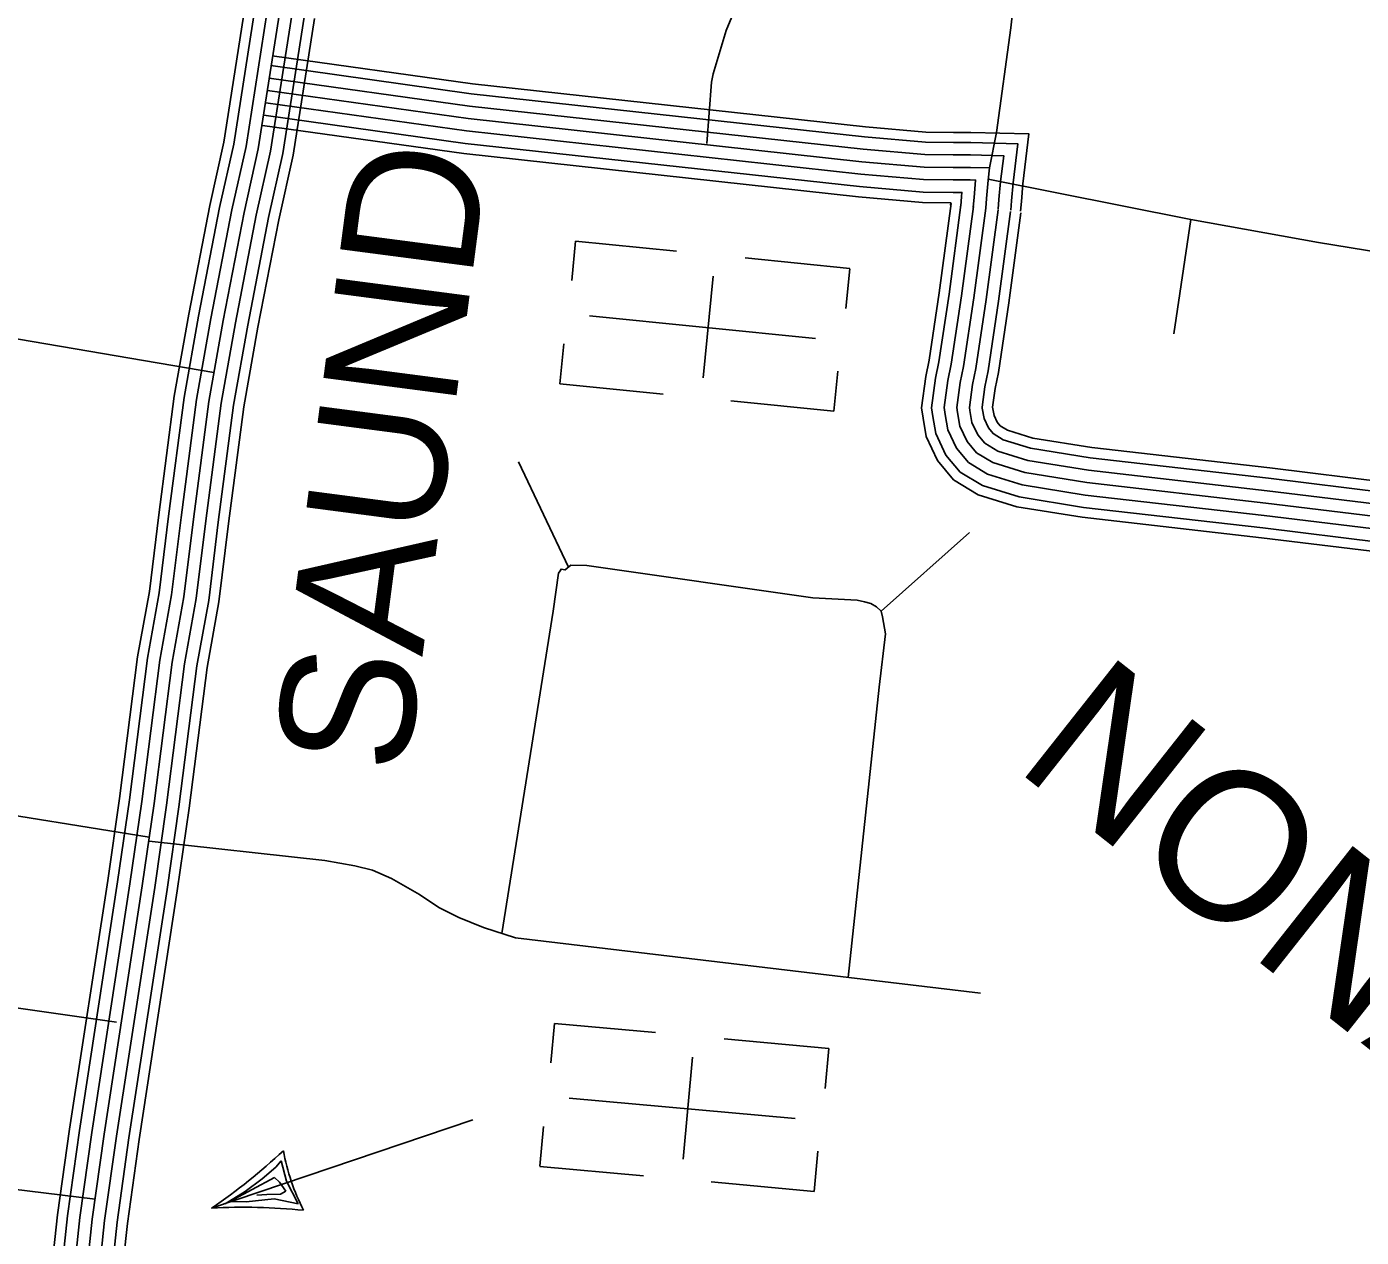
# Model space of a CAD drawing. Extents: x 1788175 to 1969470, y 584502 to 738744.
# Drawn here: x 1807019 to 1810329, y 705563 to 708564 of the extents above; entities that cross this region are included whole.
import ezdxf

# ---------------------------------------------------------------- set-up
doc = ezdxf.new("R2010")
doc.units = 0
for name, color, linetype in [('DESIGN - ROW - Right-of-Way and Easement Labels', 7, 'Continuous'), ('DESIGN - UTILITIES - Cable (Overhead) with Text', 7, 'Continuous'), ('DESIGN - UTILITIES - Cable (Underground) with Text', 7, 'Continuous'), ('SURVEY - CONTOURS - Index with Text', 7, 'Continuous'), ('SURVEY - TRANSPORTATION - Roads', 7, 'Continuous')]:
    doc.layers.add(name, color=color, linetype=linetype)

msp = doc.modelspace()

# ---------------------------------------------------------------- linework, layer by layer
at = {"layer": 'DESIGN - UTILITIES - Cable (Overhead) with Text'}
for p, q in [((1807477.9, 705635.4), (1808126.2, 705854.4)), ((1807637.2, 705737.2), (1807650.8, 705753)), ((1807650.8, 705753), (1807663.4, 705702.4)), ((1807603.5, 705707.9), (1807637.2, 705737.2)), ((1807523, 705651.7), (1807633.6, 705711.4)), ((1807561.4, 705676.9), (1807603.5, 705707.9)), ((1807633.6, 705711.4), (1807646.4, 705700.1)), ((1807646.4, 705700.1), (1807661.9, 705677.4)), ((1807663.4, 705702.4), (1807692.4, 705646.3)), ((1807511.3, 705646.6), (1807561.4, 705676.9)), ((1807633.5, 705658.8), (1807563.5, 705650.8)), ((1807615.3, 705669.5), (1807590.2, 705667.6)), ((1807648.5, 705670.6), (1807615.3, 705669.5)), ((1807692.4, 705646.3), (1807633.5, 705658.8)), ((1807661.9, 705677.4), (1807648.5, 705670.6)), ((1807563.5, 705650.8), (1807523, 705651.7))]:
    msp.add_line(p, q, dxfattribs=at)
for centre, radius, start, end in [((1806599.8, 706915.4), 1552.3, 304.4546, 312.8824), ((1808179.9, 705872.6), 532.3, 190.2378, 207.0962), ((1807559.8, 704251.5), 1386.4, 83.9463, 93.3848)]:
    msp.add_arc(centre, radius, start, end, dxfattribs=at)
at = {"layer": 'DESIGN - UTILITIES - Cable (Underground) with Text'}
for p, q in [((1808380.8, 708033.1), (1808371, 707935.3)), ((1808631, 708008.2), (1808380.8, 708033.2)), ((1809060.6, 707965.2), (1808801.1, 707991.2)), ((1808696.7, 707693.8), (1808721.9, 707946.2)), ((1809050.7, 707866.1), (1809060.6, 707964.6)), ((1808341.4, 707679.3), (1808351.3, 707778.3)), ((1809021.2, 707611), (1809031.1, 707710.3)), ((1808341.4, 707679.1), (1808598.2, 707653.4)), ((1808765.8, 707636.6), (1809021.2, 707611.1)), ((1808328.4, 706093.4), (1808319.6, 705995.6)), ((1808578.9, 706070.7), (1808328.5, 706093.5)), ((1809008.9, 706031.7), (1808749.1, 706055.3)), ((1808999.9, 705932.4), (1809008.9, 706031.1)), ((1808647.4, 705757), (1808670.4, 706009.6)), ((1808292.3, 705739.3), (1808301.3, 705838.3)), ((1808972.7, 705677.1), (1808981.7, 705776.5)), ((1808292.3, 705739.1), (1808549.3, 705715.7)), ((1808717, 705700.5), (1808972.7, 705677.2))]:
    msp.add_line(p, q, dxfattribs=at)
for points in [[(1808975.6, 707791.9), (1808415.3, 707847.9)], [(1808925.4, 705857.6), (1808364.7, 705908.6)]]:
    msp.add_lwpolyline(points, dxfattribs=at)
at = {"layer": 'SURVEY - CONTOURS - Index with Text'}
for points in [[(1807077.2, 705443.2), (1807095.9, 705619.2), (1807125.7, 705831.3), (1807220.4, 706447.8), (1807249.7, 706650.8), (1807294.5, 707002.5), (1807323.7, 707164.4), (1807346.9, 707354.4), (1807385.4, 707648.9), (1807421.3, 707851.6), (1807473.7, 708121.5), (1807508.5, 708278), (1807560.6, 708611.4)], [(1807101.5, 705438.4), (1807120.4, 705616.2), (1807150.2, 705827.7), (1807244.8, 706444.2), (1807274.2, 706647.5), (1807319, 706998.8), (1807348.1, 707160.7), (1807371.4, 707351.3), (1807409.8, 707645.2), (1807445.6, 707847.1), (1807497.9, 708116.5), (1807532.8, 708273.4), (1807585, 708607.6)], [(1807132.1, 705432.4), (1807151.2, 705612.4), (1807180.9, 705823.2), (1807275.5, 706439.6), (1807304.9, 706643.3), (1807349.6, 706994.1), (1807378.8, 707156), (1807402.2, 707347.4), (1807440.4, 707640.4), (1807476.1, 707841.4), (1807528.2, 708110.2), (1807563.3, 708267.6), (1807615.6, 708602.8)], [(1807646.3, 708598), (1807593.8, 708261.9), (1807558.6, 708103.9), (1807506.6, 707835.8), (1807471.1, 707635.7), (1807432.9, 707343.5), (1807409.5, 707151.4), (1807380.3, 706989.3), (1807335.6, 706639.1), (1807306.1, 706435), (1807211.5, 705818.7), (1807182, 705608.6), (1807162.6, 705426.4)], [(1807162.6, 705426.4), (1807182, 705608.6), (1807211.5, 705818.7), (1807306.1, 706435), (1807335.6, 706639.1), (1807380.3, 706989.3), (1807409.5, 707151.4), (1807432.9, 707343.5), (1807471.1, 707635.7), (1807506.6, 707835.8), (1807558.6, 708103.9), (1807593.8, 708261.9), (1807646.3, 708598)], [(1807193.1, 705420.4), (1807212.7, 705604.8), (1807242.2, 705814.2), (1807336.8, 706430.4), (1807366.4, 706634.9), (1807410.9, 706984.6), (1807440.1, 707146.8), (1807463.7, 707339.7), (1807501.7, 707631), (1807537.1, 707830.1), (1807588.9, 708097.5), (1807624.2, 708256.1), (1807676.9, 708593.2)], [(1807223.7, 705414.4), (1807243.5, 705601), (1807272.9, 705809.7), (1807367.4, 706425.9), (1807397.1, 706630.8), (1807441.6, 706979.9), (1807470.8, 707142.1), (1807494.4, 707335.8), (1807532.4, 707626.3), (1807567.5, 707824.5), (1807619.3, 708091.2), (1807654.7, 708250.3), (1807707.5, 708588.4)], [(1807249, 705409.5), (1807269, 705597.8), (1807298.3, 705805.9), (1807392.9, 706422.1), (1807422.6, 706627.3), (1807467, 706976), (1807496.2, 707138.3), (1807519.9, 707332.5), (1807557.8, 707622.4), (1807592.8, 707819.8), (1807644.5, 708086), (1807680, 708245.6), (1807732.9, 708584.5)], [(1807625, 708468), (1808121.8, 708398.3), (1809096.9, 708291.4), (1809248.4, 708278.3), (1809317.5, 708277.5), (1809360.8, 708277.5), (1809477.2, 708274.5), (1809465.5, 708177.6), (1809461.6, 708133.2), (1809459.7, 708109.5)], [(1807628.4, 708492.5), (1808124.8, 708422.9), (1809099.3, 708316), (1809249.6, 708303.1), (1809317.7, 708302.2), (1809361.1, 708302.2), (1809505, 708298.5), (1809490.1, 708175), (1809486.3, 708131.1), (1809484.3, 708107.5)], [(1807620.7, 708437.3), (1808117.9, 708367.6), (1809093.8, 708260.6), (1809246.9, 708247.4), (1809317.3, 708246.5), (1809360.4, 708246.5), (1809442.3, 708244.4), (1809434.6, 708180.8), (1809430.7, 708135.9), (1809428.8, 708112.1)], [(1807616.4, 708406.6), (1808114.1, 708336.8), (1809090.8, 708229.7), (1809245.3, 708216.4), (1809317.1, 708215.5), (1809360, 708215.5), (1809407.5, 708214.3), (1809403.8, 708184), (1809399.9, 708138.5), (1809397.9, 708114.7)], [(1807616.4, 708406.6), (1808114.1, 708336.8), (1809090.8, 708229.7), (1809245.3, 708216.4), (1809317.1, 708215.5), (1809360, 708215.5), (1809407.5, 708214.3), (1809403.8, 708184), (1809399.9, 708138.5), (1809397.9, 708114.7)], [(1807612.1, 708375.9), (1808110.3, 708306), (1809087.8, 708198.9), (1809243.8, 708185.4), (1809316.9, 708184.5), (1809359.6, 708184.5), (1809372.7, 708184.2), (1809369, 708141.1), (1809367, 708117.2)], [(1807607.8, 708345.2), (1808106.4, 708275.3), (1809084.8, 708168), (1809242.3, 708154.4), (1809316.8, 708153.5), (1809338.9, 708153.5), (1809338.1, 708143.7), (1809336.1, 708119.8)], [(1807604.2, 708319.7), (1808103.2, 708249.8), (1809082.3, 708142.4), (1809241, 708128.7), (1809311, 708127.9), (1809310.5, 708121.9)], [(1810375.6, 707261.4), (1810081.9, 707297.3), (1809636.8, 707348.2), (1809475.1, 707374.5), (1809379.2, 707404), (1809318.1, 707441.2), (1809277.8, 707489.1), (1809250.3, 707548.4), (1809242.5, 707594.4), (1809238.5, 707619.4), (1809249.1, 707697.1), (1809257.5, 707737.6), (1809282.4, 707904.6), (1809311.9, 708126.1)], [(1810378.5, 707286), (1810084.8, 707321.8), (1809640.1, 707372.7), (1809480.8, 707398.6), (1809389.5, 707426.7), (1809334.4, 707460.3), (1809298.8, 707502.5), (1809274.1, 707555.8), (1809266.9, 707598.4), (1809263.5, 707619.7), (1809273.5, 707692.9), (1809281.9, 707733.3), (1809306.8, 707901.2), (1809336.4, 708122.9)], [(1810382.1, 707316.8), (1810088.4, 707352.6), (1809644.4, 707403.4), (1809487.8, 707428.9), (1809402.3, 707455.2), (1809354.9, 707484.1), (1809325.2, 707519.3), (1809304, 707565), (1809297.5, 707603.4), (1809294.9, 707620.1), (1809304.1, 707687.7), (1809312.4, 707727.9), (1809337.5, 707896.9), (1809367.2, 708118.8)], [(1810385.7, 707347.6), (1810092.1, 707383.4), (1809648.6, 707434.2), (1809494.9, 707459.1), (1809415.1, 707483.7), (1809375.3, 707507.9), (1809351.5, 707536.1), (1809333.8, 707574.3), (1809328.1, 707608.4), (1809326.2, 707620.4), (1809334.7, 707682.4), (1809342.9, 707722.4), (1809368.2, 707892.5), (1809397.9, 708114.7)], [(1810385.7, 707347.6), (1810092.1, 707383.4), (1809648.6, 707434.2), (1809494.9, 707459.1), (1809415.1, 707483.7), (1809375.3, 707507.9), (1809351.5, 707536.1), (1809333.8, 707574.3), (1809328.1, 707608.4), (1809326.2, 707620.4), (1809334.7, 707682.4), (1809342.9, 707722.4), (1809368.2, 707892.5), (1809397.9, 708114.7)], [(1810389.3, 707378.3), (1810095.7, 707414.2), (1809652.9, 707464.9), (1809502, 707489.4), (1809427.9, 707512.2), (1809395.8, 707531.8), (1809377.9, 707552.9), (1809363.7, 707583.6), (1809358.7, 707613.4), (1809357.5, 707620.7), (1809365.2, 707677.2), (1809373.5, 707717), (1809398.9, 707888.2), (1809428.6, 708110.6)], [(1810392.9, 707409.1), (1810099.4, 707445), (1809657.1, 707495.6), (1809509, 707519.7), (1809440.8, 707540.6), (1809416.2, 707555.6), (1809404.3, 707569.7), (1809393.6, 707592.8), (1809389.3, 707618.4), (1809388.9, 707621.1), (1809395.8, 707671.9), (1809404, 707711.6), (1809429.6, 707883.9), (1809459.3, 708106.5)], [(1810395.8, 707434.7), (1810102.4, 707470.5), (1809660.7, 707521.1), (1809514.9, 707544.8), (1809451.4, 707564.3), (1809433.2, 707575.4), (1809426.2, 707583.7), (1809418.4, 707600.5), (1809414.9, 707621.4), (1809421.2, 707667.6), (1809429.3, 707707.1), (1809455.1, 707880.3), (1809484.8, 708103.1)]]:
    msp.add_lwpolyline(points, dxfattribs=at)
at = {"layer": 'SURVEY - TRANSPORTATION - Roads'}
for points in [[(1809022.9, 709510.8), (1808992.1, 709334.9), (1808982.9, 709262.9), (1808976.1, 709212.9), (1808960.7, 709123), (1808947.6, 709053.1), (1808934.2, 708967.1), (1808923, 708891.2), (1808910, 708825.2), (1808903.9, 708802.4), (1808892.9, 708757.4), (1808886.3, 708740.3), (1808876.3, 708723.6), (1808858, 708699.8), (1808821.4, 708660.3), (1808800.6, 708638.7), (1808768.2, 708588.9), (1808753.7, 708555.1), (1808722, 708447.4), (1808717.4, 708426.9), (1808706.1, 708274.7)], [(1809424.3, 709185.7), (1809441.3, 709125.3), (1809461.7, 709028.8), (1809480.1, 708924.4), (1809485.3, 708876.2), (1809486.3, 708814.1), (1809474.3, 708688), (1809460.3, 708562), (1809424.1, 708302.1), (1809407.5, 708214.3)], [(1809404.1, 708186.4), (1809906.5, 708086.5), (1810223.4, 708029.7), (1811114.7, 707884.3)], [(1809906.8, 708086.5), (1809863.9, 707802.7)], [(1806965.2, 707795.7), (1807483.8, 707707.3)], [(1808362.8, 707224.5), (1808238.8, 707485.7)], [(1809138.4, 707115.7), (1809357.5, 707310.8)], [(1808197.8, 706316.6), (1808324.8, 707115.8), (1808338.3, 707209.8), (1808342.4, 707215.7), (1808344.5, 707219.7), (1808354.4, 707217.6), (1808368.6, 707229.4), (1808408.6, 707228.8), (1808969, 707148.3), (1809078.9, 707142.7), (1809096.8, 707138.4), (1809112.7, 707134.2), (1809126.6, 707125.9), (1809138.4, 707115.7), (1809142.2, 707101.7), (1809149.5, 707059.5), (1809133.4, 706927.5), (1809056.4, 706207.5)], [(1806850.6, 706631.3), (1807323.5, 706554.9)], [(1807323.1, 706545.5), (1807759.2, 706497.1), (1807832.9, 706484), (1807876.7, 706473.3), (1807924.4, 706452.6), (1807993.7, 706413.5), (1808041.2, 706380.7), (1808090.8, 706355.9), (1808152.3, 706331), (1808231.9, 706305.7), (1809385.2, 706168.4)], [(1806368.3, 706221.7), (1807242, 706096.9)], [(1807188.9, 705657.8), (1806736, 705713.3), (1806426.9, 705760), (1806367.4, 705765.9), (1806352.9, 705766.7), (1806339, 705767.3), (1806321.4, 705763.2), (1806306.9, 705757.8), (1806296.8, 705749.9), (1806282.5, 705730.1), (1806278.9, 705720.8), (1806277.6, 705711.6), (1806276.7, 705695.4), (1806277.6, 705678.1), (1806278.5, 705670.9), (1806282, 705664.8), (1806290.3, 705643.7), (1806369.1, 705580.7), (1806524, 705458)]]:
    msp.add_lwpolyline(points, dxfattribs=at)

# ---------------------------------------------------------------- texts
at = {"layer": 'DESIGN - ROW - Right-of-Way and Easement Labels'}
for s, height, rotation, p in [('SAUND', 333, 82.5548, (1807962.1, 706706.6)), ('NONAVILLE', 370, 321.666, (1809464.4, 706728.7))]:
    msp.add_text(s, height=height, rotation=rotation, dxfattribs=at).set_placement(p)

doc.saveas('drawing.dxf')
